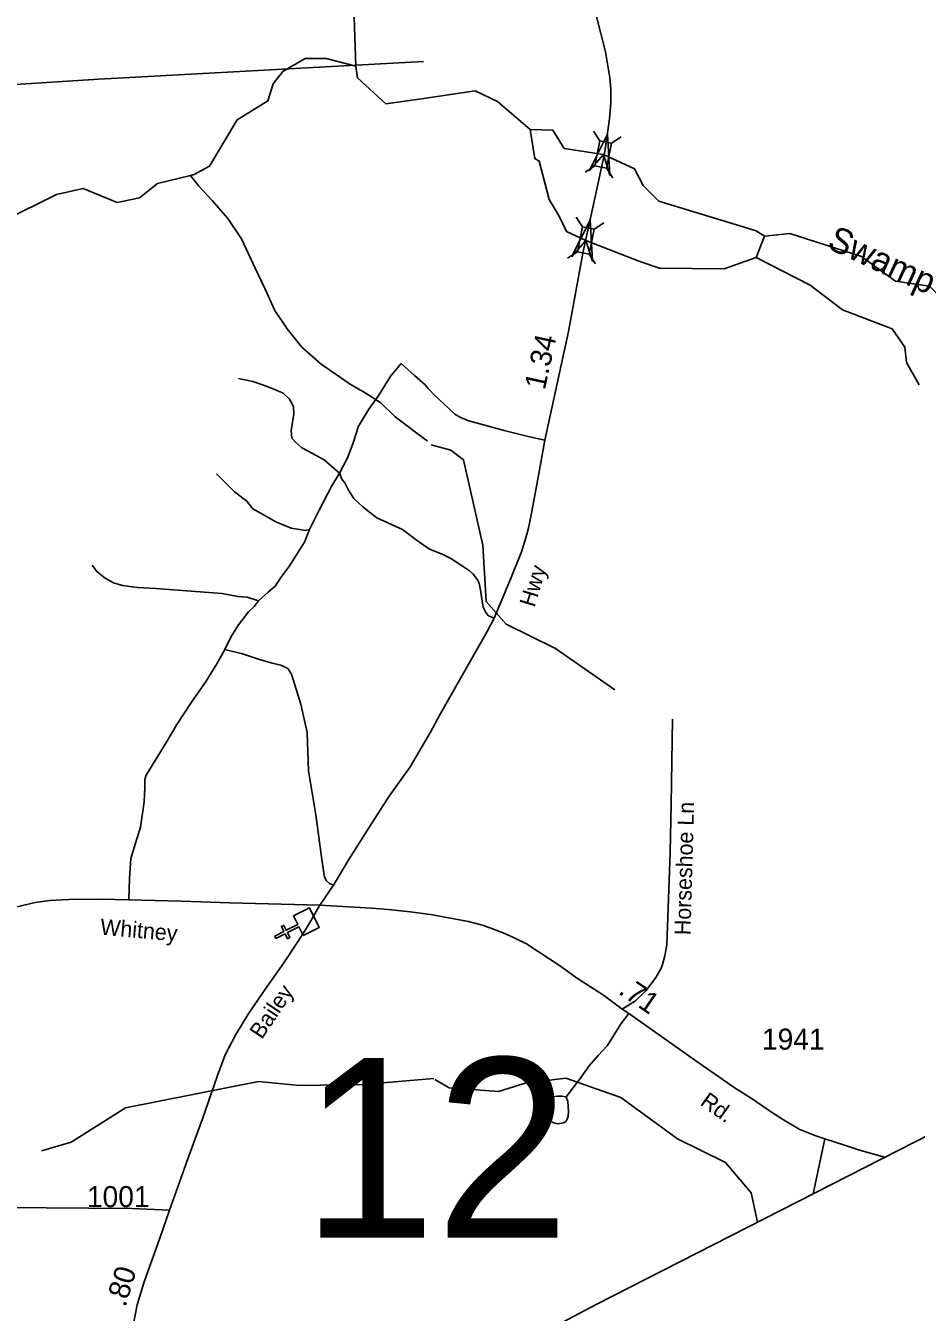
# Model space of a CAD drawing. Extents: x 2220236 to 2384410, y 720751 to 894131.
# Drawn here: x 2294167 to 2299448, y 748897 to 756526 of the extents above; entities that cross this region are included whole.
import ezdxf

# ---------------------------------------------------------------- set-up
doc = ezdxf.new("R2010")
doc.units = 0
for name, color, linetype in [('Exist Boundary Political CountyLine', 7, 'Continuous'), ('Exist Cultural Church CELL', 7, 'Continuous'), ('Exist Hydrographic Creek Single Shore', 7, 'Continuous'), ('Exist Hydrographic Creek Single Shore Label', 7, 'Continuous'), ('Exist Hydrographic Lake Shore', 7, 'Continuous'), ('Exist Hydrographic Misc Water Feature', 7, 'Continuous'), ('Exist Road Non-System Type 51', 7, 'Continuous'), ('Exist Road Non-System Type 51 Label', 7, 'Continuous'), ('Exist Road Secondary Mileage Hundredths English Label', 7, 'Continuous'), ('Exist Road Secondary Structure Standard Bridge Attributed CELL', 7, 'Continuous'), ('Exist Road Secondary Structure Standard Bridge CELL', 7, 'Continuous'), ('Exist Road Secondary Structure Standard Bridge Number Label', 7, 'Continuous'), ('Exist Road Secondary Type 51 Attributed', 7, 'Continuous'), ('Exist Road Secondary Type 51 Label', 7, 'Continuous'), ('Exist Road Secondary Type 51 Number Label', 7, 'Continuous'), ('Exist Utilities Electrical Transmission Line', 7, 'Continuous')]:
    doc.layers.add(name, color=color, linetype=linetype)

msp = doc.modelspace()

# ---------------------------------------------------------------- linework, layer by layer
at = {"layer": 'Exist Boundary Political CountyLine'}
msp.add_lwpolyline([(2300139.9, 750264.1), (2297549.1, 748943), (2296605, 748443), (2294138.9, 747191.2), (2294128.9, 747181.3), (2290621, 745495.8), (2287877.3, 744178.1), (2270992.5, 736055.5)], dxfattribs=at)
at = {"layer": 'Exist Cultural Church CELL'}
msp.add_lwpolyline([(2295812.6, 751131.5), (2295786.8, 751182.3), (2295718.9, 751148), (2295733.3, 751119.4), (2295719, 751112.2), (2295704.6, 751140.8), (2295650.9, 751113.7), (2295643.7, 751128), (2295697.4, 751155.1), (2295683, 751183.7), (2295697.2, 751190.9), (2295711.6, 751162.3), (2295779.6, 751196.6), (2295753.8, 751248.1), (2295848.8, 751296), (2295907.6, 751179.4)], close=True, dxfattribs=at)
at = {"layer": 'Exist Hydrographic Creek Single Shore'}
for points in [[(2296125.2, 756285.6), (2296113.3, 756633.5)], [(2295143, 755637.6), (2295165.4, 755642.9), (2295256.2, 755693.4), (2295420.3, 755968.8), (2295602.3, 756079.9), (2295634.3, 756180.9), (2295692.4, 756255.1), (2295824.2, 756331.2), (2295949.3, 756331.8), (2296125.2, 756285.6)], [(2296528.4, 756094.8), (2296302.4, 756062.2), (2296134.3, 756216.5), (2296125.2, 756285.6)], [(2297159.1, 755911.3), (2296965.1, 756077.4), (2296831.2, 756140.8), (2296528.4, 756094.8)], [(2290789.1, 755099.9), (2290822.1, 755125.5), (2291471.1, 755141.6), (2291630.2, 755102.2), (2292013.3, 755078), (2292730.1, 754994.4), (2293330.1, 755008.3), (2293636.3, 755185.6), (2293935.3, 755281.2), (2294043.3, 755374), (2294349.3, 755525.2), (2294507.4, 755561.2), (2294708.3, 755478.4), (2294841.2, 755505.2), (2294949.2, 755591.5), (2295143, 755637.6)], [(2300059.2, 754185.3), (2300032.3, 754328.6), (2299754.3, 754632.3), (2299677.2, 754832.6), (2299526.3, 754980.7), (2299325.3, 755011.9), (2299124.1, 755157.9), (2298698.2, 755294.8), (2298548.1, 755278.9)]]:
    msp.add_lwpolyline(points, dxfattribs=at)
at = {"layer": 'Exist Hydrographic Lake Shore'}
msp.add_line((2298499.1, 755152.2), (2298548.1, 755278.9), dxfattribs=at)
for points in [[(2298499.1, 755152.2), (2298309.3, 755085.3), (2297925.2, 755089.4), (2297808.1, 755127.3), (2297489.2, 755253.2), (2297373.9, 755305.5), (2297331.1, 755396.6), (2297271.3, 755495.9), (2297211.2, 755723.1), (2297185.1, 755738.5), (2297159.1, 755911.3)], [(2298548.1, 755278.9), (2298498.3, 755309.6), (2297921.3, 755486.3), (2297828.2, 755577.7), (2297777.1, 755677.4), (2297592.4, 755763.2), (2297360.3, 755798.1), (2297292.2, 755907), (2297159.1, 755911.3)]]:
    msp.add_lwpolyline(points, dxfattribs=at)
at = {"layer": 'Exist Hydrographic Misc Water Feature'}
for points in [[(2296548.9, 754062), (2296357.8, 754207.3), (2296272.1, 754289.6), (2296178.8, 754349.5), (2296091.6, 754399.6), (2295919, 754519.9), (2295804.7, 754619.5), (2295716.4, 754727.8), (2295644, 754836.4), (2295587, 754963.3), (2295528.3, 755088.2), (2295446.3, 755262.7), (2295365.7, 755383.1), (2295273.2, 755489.3), (2295193.3, 755575.6), (2295143, 755637.6)], [(2299465.2, 754397.3), (2299389.3, 754528.8), (2299380.3, 754620.3), (2299304.2, 754728.8), (2299011.2, 754841.5), (2298818.2, 754987.9), (2298499.1, 755152.2)], [(2297661.3, 752587.8), (2297308.2, 752832.7), (2297015.2, 752978.2), (2296897.2, 753111.2), (2296877.2, 753445.2), (2296763.1, 753952.5), (2296688.1, 754008.4), (2296571.2, 754039.8)], [(2294261.3, 749853.2), (2294436.2, 749905.3), (2294759.4, 750108.5), (2295548.2, 750266.1), (2295790.4, 750241.5), (2296165.2, 750246.9), (2296587, 750283.9)], [(2298505.8, 749430.8), (2298468.2, 749604.8), (2298316.2, 749785.6), (2298031.2, 749925), (2297695.1, 750170.5), (2297369.3, 750285.3), (2297128.1, 750255.7), (2296970.2, 750206.6), (2296678.2, 750227.5), (2296592.9, 750276.7)]]:
    msp.add_lwpolyline(points, dxfattribs=at)
at = {"layer": 'Exist Road Non-System Type 51'}
msp.add_line((2298905.9, 749924.7), (2298836, 749599.2), dxfattribs=at)
for points in [[(2297244.3, 754069.2), (2297147.3, 754091.1), (2297004.9, 754125.5), (2296880.6, 754158.6), (2296793.9, 754183.7), (2296745, 754203.7), (2296710.8, 754223.3), (2296672.5, 754261), (2296593.7, 754334), (2296558.2, 754370.3), (2296553.7, 754374.8), (2296534.7, 754396.5), (2296472.5, 754452.3), (2296394.2, 754522.2), (2296332.7, 754450.9), (2296260.1, 754336.2), (2296201.4, 754252.3), (2296140.5, 754151.9), (2296107.6, 754047.6), (2296074.3, 753963.3), (2296028.1, 753873.3)], [(2295428.2, 754435), (2295514.4, 754415.9), (2295582.5, 754392.5), (2295638.6, 754370.9), (2295692.9, 754347.6), (2295731.2, 754311.8), (2295755.7, 754268.1), (2295755.9, 754224.2), (2295740.9, 754126.1), (2295745.4, 754080.2), (2295767.7, 754054.4), (2295803.8, 754022.6), (2295868.1, 753989.3), (2295935.8, 753951.6), (2296028.1, 753873.3)], [(2295298.5, 753869.1), (2295343.2, 753824.3), (2295404.7, 753762.8), (2295477.4, 753706.9), (2295513.7, 753662.1), (2295580.8, 753622.9), (2295650.7, 753583.8), (2295740.2, 753547.4), (2295790.5, 753539), (2295824, 753533.4), (2295849.2, 753539)], [(2295849.2, 753539), (2295907.9, 753653.7), (2295958.2, 753751.6), (2295981.9, 753798.4), (2296028.1, 753873.3)], [(2296943.8, 753012.5), (2296911.6, 753026.2), (2296895.4, 753045.9), (2296879.1, 753077.7), (2296864, 753179.5), (2296855.5, 753221.3), (2296845.3, 753239.3), (2296821, 753273), (2296796.9, 753294.8), (2296688.1, 753367.6), (2296639.9, 753391), (2296568.2, 753420.9), (2296554.7, 753426.5), (2296542, 753435.4), (2296490.8, 753471.5), (2296400.2, 753538.5), (2296248.9, 753607.6), (2296167.8, 753671.9), (2296111.9, 753722.2), (2296081.2, 753772.6), (2296058.8, 753814.5), (2296042, 753836.9), (2296028.1, 753873.3)], [(2295546.6, 753114.8), (2295604, 753167.2), (2295647.6, 753203.7), (2295679.2, 753253.9), (2295726.5, 753316.3), (2295819.1, 753463.1), (2295849.2, 753539)], [(2294561.1, 753327.5), (2294589.5, 753287.7), (2294637.7, 753250.1), (2294687.9, 753222.7), (2294740.1, 753207.2), (2294830.2, 753194), (2294938.1, 753188.9), (2295332.2, 753158.6), (2295424.4, 753141.5), (2295480.3, 753138.2), (2295546.6, 753114.8)], [(2295347.3, 752827), (2295382.6, 752899.3), (2295427.9, 752973.7), (2295487.3, 753050.3), (2295520.9, 753082.6), (2295546.6, 753114.8)], [(2294778.7, 751343.4), (2294782.7, 751471.1), (2294790.6, 751586.9), (2294818.6, 751678.7), (2294846.5, 751772.5), (2294870.1, 751923), (2294873.2, 752007.1), (2294872.8, 752056.9), (2294880.5, 752081.1), (2295004.6, 752282.1), (2295063.7, 752382.6), (2295146.5, 752509.3), (2295237.1, 752640.2), (2295300.2, 752742.6), (2295347.3, 752827)], [(2295347.3, 752827), (2295451.6, 752802.1), (2295547.9, 752768.9), (2295628, 752745.7), (2295680.1, 752734.2), (2295720.3, 752714.6), (2295742.6, 752680.8), (2295798.1, 752503.5), (2295835.8, 752334), (2295844.3, 752108.2), (2295886.8, 751846.1), (2295923.4, 751582.6), (2295939.4, 751477.4), (2295951.3, 751454.8), (2295967.3, 751440.2), (2295991.2, 751429.5)], [(2298001.9, 752413.6), (2297995.2, 751910.4), (2297988.1, 751622.4), (2297968.2, 751076.5), (2297956.8, 751011), (2297942.5, 750958.7), (2297934.6, 750937.8), (2297904.3, 750881.8), (2297847.1, 750804.5), (2297783.1, 750744.3), (2297703.8, 750694.2)], [(2297742.6, 750668.5), (2297698.2, 750608.4), (2297614.6, 750476.4), (2297562.3, 750418.8), (2297507.4, 750358.7), (2297451, 750277.2), (2297372.1, 750174.5)], [(2297372.1, 750174.5), (2297346, 750178.3), (2297320, 750177.8), (2297288.2, 750173.5), (2297258.3, 750165.3), (2297244.4, 750151.1), (2297226.9, 750111), (2297229.1, 750090.9), (2297249.5, 750051.3), (2297263.7, 750037.3), (2297283.8, 750025.5), (2297303.9, 750017.9), (2297321.9, 750014), (2297357.8, 750020.3), (2297371.6, 750030.5), (2297377.5, 750042.5), (2297383.4, 750060.6), (2297385.1, 750086.6), (2297382.5, 750146.6), (2297372.1, 750174.5)], [(2293603.7, 749529.5), (2294033.9, 749517.5), (2294796, 749512.2), (2295019.4, 749501.6)]]:
    msp.add_lwpolyline(points, dxfattribs=at)
at = {"layer": 'Exist Road Secondary Structure Standard Bridge Attributed CELL'}
for points in [[(2297507.7, 755664.7), (2297617, 755882.6), (2297631.3, 755639.2), (2297592.4, 755763.2)], [(2297404, 755155.1), (2297514.4, 755372.5), (2297527.5, 755129.1), (2297489.2, 755253.2)]]:
    msp.add_lwpolyline(points, close=True, dxfattribs=at)
at = {"layer": 'Exist Road Secondary Structure Standard Bridge CELL'}
for p, q in [((2297572.2, 755843.5), (2297534.1, 755901)), ((2297639.8, 755829.8), (2297697.3, 755867.9)), ((2297484.3, 755657.4), (2297541.9, 755695.5)), ((2297649.1, 755624), (2297611, 755681.5)), ((2297469.6, 755333.7), (2297431.9, 755391.5)), ((2297537.1, 755319.5), (2297594.9, 755357.2)), ((2297380.4, 755148.2), (2297438.2, 755185.9)), ((2297545, 755113.6), (2297507.3, 755171.4))]:
    msp.add_line(p, q, dxfattribs=at)
for points in [[(2297541.9, 755695.5), (2297571.9, 755843.6), (2297641.1, 755829.6), (2297611, 755681.5)], [(2297438.2, 755185.9), (2297469.3, 755333.8), (2297538.3, 755319.2), (2297507.3, 755171.4)]]:
    msp.add_lwpolyline(points, close=True, dxfattribs=at)
at = {"layer": 'Exist Road Secondary Type 51 Attributed'}
for points in [[(2297593, 755740.2), (2297601.8, 755780.8), (2297629.5, 755974.8), (2297636.5, 756070.4), (2297635.9, 756150.3), (2297630.9, 756216.4), (2297604.6, 756371), (2297552.5, 756581.4), (2297277.5, 757370.9), (2297087.4, 757898.2)], [(2297473.3, 755187.2), (2297545.9, 755520.7), (2297593, 755740.2)], [(2295911.1, 751310.1), (2295991.2, 751429.5), (2296083.7, 751582.6), (2296202, 751770.2), (2296322.4, 751956.5), (2296447.3, 752132.1), (2296567.4, 752336.7), (2296624.1, 752443.3), (2296902.6, 752934), (2296943.8, 753012.5), (2297041.2, 753243.3), (2297107.4, 753406.1), (2297132.5, 753488.3), (2297147.9, 753546.4), (2297168.9, 753644.6), (2297208.6, 753858.9), (2297244.3, 754069.2), (2297386.5, 754713.8), (2297473.3, 755187.2)], [(2292274.1, 750714.6), (2292723.9, 750856.3), (2292972.3, 750931.6), (2293319.3, 751032.8), (2293506.5, 751106.5), (2293729.7, 751176.7), (2293940.8, 751252.5), (2294072.3, 751291.8), (2294223.1, 751327.4), (2294308.9, 751339.4), (2294422.6, 751345.4), (2294618.1, 751347.4), (2294778.7, 751343.4), (2295089.9, 751335.4), (2295377.1, 751325.4), (2295911.1, 751310.1)], [(2294514.4, 747381.8), (2294546.6, 747540), (2294585.2, 747718.3), (2294623.7, 747917.9), (2294662.3, 748112.2), (2294707.5, 748355.7), (2294748.7, 748551.4), (2294800.6, 748798.9), (2294828.5, 748940), (2294869.8, 749077), (2294962.9, 749335.2), (2295019.4, 749501.6), (2295127.8, 749806.3), (2295214.2, 750044.5), (2295303.3, 750300), (2295349.9, 750422.5), (2295412.4, 750543.6), (2295485.5, 750664.7), (2295574.6, 750795.1), (2295698.3, 750968.1), (2295783.4, 751097.2), (2295838, 751183.7), (2295911.1, 751310.1)], [(2295911.1, 751310.1), (2296216.7, 751292.5), (2296316.4, 751285.8), (2296447.3, 751271.8), (2296566.8, 751256.1), (2296696.2, 751232.6), (2296793.2, 751213.6), (2296881.4, 751190.6), (2296951.6, 751165.5), (2297011.9, 751140.1), (2297068.1, 751114.8), (2297136.5, 751081.4), (2297337.9, 750948.3), (2297433.9, 750879.6), (2297592.7, 750777.7), (2297703.8, 750694.2), (2297742.6, 750668.5), (2297851, 750594), (2298140.4, 750387.5), (2298374.2, 750225.4), (2298473.8, 750162.4), (2298584.4, 750087.5), (2298660.9, 750038.4), (2298753.1, 749983.5), (2298845.8, 749945.6), (2298905.9, 749924.7), (2299022.2, 749888.1), (2299104.5, 749860.7), (2299260.5, 749815.7)]]:
    msp.add_lwpolyline(points, dxfattribs=at)
at = {"layer": 'Exist Utilities Electrical Transmission Line'}
msp.add_lwpolyline([(2296525.9, 756314.4), (2294600, 756208.3), (2292308.5, 756062.9), (2290034.9, 755921.5), (2287749.4, 755780), (2285465.7, 755634.7), (2283160.3, 755491.2), (2281789.8, 755396.3), (2279028.8, 755228.3), (2276729.4, 755064.9), (2274891.7, 754927.6), (2272866.1, 754782.8), (2271512.1, 753788.6), (2270402.3, 752966.5), (2269282.3, 752170.4), (2268166.5, 751348.3), (2267046.7, 750534.2), (2265928.9, 749726.1), (2264443.8, 748640.6), (2263328.1, 747822.4), (2262406, 747871.8), (2261484.1, 747927.2), (2260116.1, 748002.3), (2259542, 748036.9)], dxfattribs=at)

# ---------------------------------------------------------------- texts
at = {"layer": 'Exist Hydrographic Creek Single Shore Label'}
msp.add_text('Swamp', height=150, rotation=335.30048, dxfattribs=at).set_placement((2298912.5, 755209.3))
at = {"layer": 'Exist Road Non-System Type 51 Label'}
msp.add_text('Horseshoe Ln', height=95, rotation=88.40024, dxfattribs=at).set_placement((2298108.8, 751131.9))
at = {"layer": 'Exist Road Secondary Mileage Hundredths English Label'}
for s, rotation, p in [('1.34', 77.55699, (2297244.9, 754362)), ('.71', 325.50367, (2297676, 750790.1)), ('.80', 73.25959, (2294758.2, 748923.1))]:
    msp.add_text(s, height=125, rotation=rotation, dxfattribs=at).set_placement(p)
at = {"layer": 'Exist Road Secondary Structure Standard Bridge Number Label'}
msp.add_text('12', height=1066.27, dxfattribs=at).set_placement((2295804.9, 749338.8))
at = {"layer": 'Exist Road Secondary Type 51 Label'}
for s, rotation, p in [('Hwy', 73.02109, (2297183.6, 753073.2)), ('Whitney', 354.95708, (2294605.4, 751136.4)), ('Bailey', 56.27991, (2295567, 750510.6)), ('Rd.', 324.32996, (2298160.6, 750130.6))]:
    msp.add_text(s, height=95, rotation=rotation, dxfattribs=at).set_placement(p)
at = {"layer": 'Exist Road Secondary Type 51 Number Label'}
for s, p in [('1941', (2298532.8, 750454)), ('1001', (2294529.4, 749520.1))]:
    msp.add_text(s, height=125, dxfattribs=at).set_placement(p)

doc.saveas('drawing.dxf')
